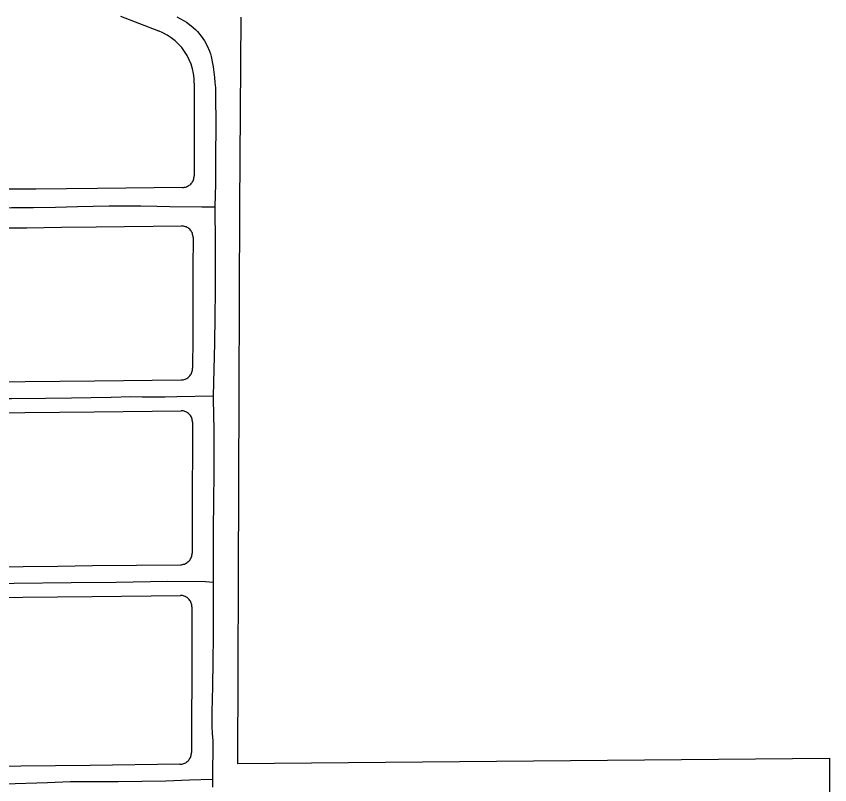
# Model space of a CAD drawing. Extents: x -25029 to 2274964, y -81170 to 687028.
# Drawn here: x 5615 to 6672, y -62772 to -61774 of the extents above; entities that cross this region are included whole.
import ezdxf

# ---------------------------------------------------------------- set-up
doc = ezdxf.new("R2010")
doc.units = 0
for name, color, linetype in [('81911BEA - RW_X_Fee_RW', 7, 'Continuous'), ('AP_X_Lights', 7, 'Continuous'), ('GE_X_CL_2000', 7, 'Continuous')]:
    doc.layers.add(name, color=color, linetype=linetype)

msp = doc.modelspace()

# ---------------------------------------------------------------- linework, layer by layer
at = {"layer": '81911BEA - RW_X_Fee_RW'}
for p, q in [((5750.7, -61773.7), (5800.3, -61792.6)), ((5907.1, -61775), (5905.3, -62020.2)), ((5905.3, -62020.2), (5903, -62743.9)), ((5903, -62743.9), (6672, -62737.3)), ((6672, -62737.3), (6672.2, -62767.3)), ((6672.2, -62767.3), (6672.3, -62797.3))]:
    msp.add_line(p, q, dxfattribs=at)
for points in [[(5846.8, -61860.5), (5846.6, -61854.3), (5845.8, -61848.1), (5844.5, -61841.9), (5842.6, -61836), (5840.3, -61830.2), (5837.5, -61824.6), (5834.2, -61819.3), (5830.4, -61814.3), (5828.7, -61812.4), (5826.2, -61809.7), (5821.7, -61805.4), (5816.8, -61801.5), (5811.5, -61798.1), (5806, -61795.1), (5800.3, -61792.6)], [(5846.8, -61860.5), (5846.7, -61905.8), (5846.6, -61950.8), (5846.5, -61981)], [(5831.6, -61996), (5832.9, -61995.9), (5834.2, -61995.7), (5835.5, -61995.4), (5836.7, -61995), (5837.9, -61994.5), (5839.1, -61993.9), (5840.1, -61993.2), (5841.2, -61992.4), (5842.1, -61991.5), (5843, -61990.6), (5843.8, -61989.6), (5844.5, -61988.5), (5845.1, -61987.3), (5845.6, -61986.1), (5846, -61984.9), (5846.2, -61983.6), (5846.4, -61982.3), (5846.5, -61981)], [(5831.6, -61996), (5720.8, -61997.2), (5680.8, -61997.6), (5640.8, -61998), (5600.8, -61998.4), (5560.8, -61998.9), (5520.8, -61999.3), (5480.8, -61999.7), (5440.8, -62000.1), (5400.8, -62000.6), (5360.8, -62001), (5320.8, -62001.4)], [(5008.9, -62054.8), (5139.2, -62053.4), (5179.2, -62053), (5219.2, -62052.5), (5259.2, -62052.1), (5299.2, -62051.7), (5339.2, -62051.2), (5379.2, -62050.8), (5419.2, -62050.4), (5459.2, -62050), (5499.2, -62049.5), (5539.2, -62049.1), (5584.2, -62048.6), (5629.2, -62048.2), (5674.2, -62047.7), (5719.2, -62047.2), (5830.2, -62046)], [(5845.1, -62060.8), (5845.1, -62059.5), (5844.9, -62058.3), (5844.6, -62057), (5844.3, -62055.7), (5843.8, -62054.5), (5843.2, -62053.4), (5842.5, -62052.3), (5841.7, -62051.3), (5840.8, -62050.3), (5839.8, -62049.4), (5838.8, -62048.6), (5837.7, -62047.9), (5836.5, -62047.3), (5835.3, -62046.9), (5834.1, -62046.5), (5832.8, -62046.2), (5831.5, -62046.1), (5830.2, -62046)], [(5845.1, -62060.8), (5845, -62100.8), (5844.9, -62145.8), (5844.7, -62190.8), (5844.6, -62230.8)], [(5829.6, -62246), (5830.9, -62245.9), (5832.2, -62245.7), (5833.5, -62245.4), (5834.7, -62245), (5835.9, -62244.5), (5837.1, -62243.9), (5838.2, -62243.2), (5839.2, -62242.4), (5840.2, -62241.5), (5841.1, -62240.5), (5841.9, -62239.4), (5842.6, -62238.3), (5843.2, -62237.2), (5843.7, -62236), (5844.1, -62234.7), (5844.4, -62233.4), (5844.6, -62232.1), (5844.6, -62230.8)], [(5007.4, -62254.7), (5137.1, -62253.4), (5177, -62252.9), (5217, -62252.5), (5257, -62252.1), (5297, -62251.6), (5337, -62251.2), (5377, -62250.8), (5417, -62250.4), (5457, -62249.9), (5497, -62249.5), (5537, -62249.1), (5582, -62248.6), (5627, -62248.1), (5672, -62247.6), (5717, -62247.2), (5829.6, -62246)], [(5006.3, -62294.7), (5136.6, -62293.4), (5176.6, -62292.9), (5216.6, -62292.5), (5256.6, -62292.1), (5296.6, -62291.7), (5336.6, -62291.2), (5376.6, -62290.8), (5416.6, -62290.4), (5456.6, -62289.9), (5496.6, -62289.5), (5536.6, -62289.1), (5581.6, -62288.6), (5626.6, -62288.1), (5671.6, -62287.7), (5716.6, -62287.2), (5829.5, -62286)], [(5844.4, -62300.8), (5844.4, -62299.5), (5844.2, -62298.2), (5843.9, -62296.9), (5843.6, -62295.7), (5843.1, -62294.5), (5842.5, -62293.3), (5841.8, -62292.2), (5841, -62291.2), (5840.1, -62290.3), (5839.1, -62289.4), (5838.1, -62288.6), (5837, -62287.9), (5835.8, -62287.3), (5834.6, -62286.8), (5833.4, -62286.4), (5832.1, -62286.2), (5830.8, -62286), (5829.5, -62286)], [(5844.4, -62300.8), (5844.3, -62340.8), (5844.2, -62385.8), (5844, -62430.8), (5843.9, -62470.8)], [(5828.9, -62485.9), (5830.2, -62485.9), (5831.5, -62485.7), (5832.8, -62485.4), (5834, -62485), (5835.2, -62484.5), (5836.4, -62483.8), (5837.5, -62483.1), (5838.5, -62482.3), (5839.5, -62481.4), (5840.4, -62480.5), (5841.2, -62479.4), (5841.9, -62478.3), (5842.5, -62477.1), (5843, -62475.9), (5843.4, -62474.7), (5843.7, -62473.4), (5843.9, -62472.1), (5843.9, -62470.8)], [(5004.8, -62494.7), (5134.4, -62493.3), (5174.4, -62492.9), (5214.4, -62492.5), (5254.4, -62492.1), (5294.4, -62491.6), (5334.4, -62491.2), (5374.4, -62490.8), (5414.4, -62490.3), (5454.4, -62489.9), (5494.4, -62489.5), (5534.4, -62489.1), (5579.4, -62488.6), (5624.4, -62488.1), (5669.4, -62487.6), (5714.4, -62487.1), (5828.9, -62485.9)], [(5003.7, -62534.7), (5134, -62533.4), (5174, -62532.9), (5214, -62532.5), (5254, -62532.1), (5294, -62531.6), (5334, -62531.2), (5374, -62530.8), (5414, -62530.4), (5454, -62529.9), (5494, -62529.5), (5534, -62529.1), (5579, -62528.6), (5624, -62528.1), (5669, -62527.6), (5714, -62527.2), (5828.7, -62525.9)], [(5843.7, -62540.8), (5843.6, -62539.5), (5843.4, -62538.2), (5843.2, -62536.9), (5842.8, -62535.7), (5842.3, -62534.5), (5841.7, -62533.3), (5841, -62532.2), (5840.2, -62531.2), (5839.3, -62530.2), (5838.3, -62529.4), (5837.3, -62528.6), (5836.2, -62527.9), (5835, -62527.3), (5833.8, -62526.8), (5832.6, -62526.4), (5831.3, -62526.1), (5830, -62526), (5828.7, -62525.9)], [(5843.7, -62540.8), (5843.5, -62585.8), (5843.4, -62635.8), (5843.2, -62685.8), (5843.1, -62730)], [(5828, -62745.1), (5829.4, -62745.1), (5830.7, -62744.9), (5831.9, -62744.6), (5833.2, -62744.2), (5834.4, -62743.7), (5835.6, -62743.1), (5836.7, -62742.3), (5837.7, -62741.5), (5838.7, -62740.6), (5839.6, -62739.7), (5840.3, -62738.6), (5841.1, -62737.5), (5841.7, -62736.3), (5842.2, -62735.1), (5842.6, -62733.9), (5842.8, -62732.6), (5843, -62731.3), (5843.1, -62730)], [(5828, -62745.1), (5711.6, -62746.5), (5666.6, -62747), (5621.6, -62747.5), (5576.6, -62748), (5531.6, -62748.5), (5491.6, -62749), (5451.6, -62749.5), (5411.6, -62749.9), (5371.6, -62750.4), (5331.6, -62750.8), (5291.6, -62751.3), (5251.6, -62751.8), (5250.1, -62751.8), (5211.6, -62752.2), (5171.6, -62752.7), (5131.6, -62753.1), (5002, -62754.6)]]:
    msp.add_lwpolyline(points, dxfattribs=at)
at = {"layer": 'AP_X_Lights'}
msp.add_line((5870.5, -62764.5), (5870.4, -62774.7), dxfattribs=at)
at = {"layer": 'GE_X_CL_2000'}
for points in [[(5824.2, -61774.3), (5833.7, -61779.5), (5836.8, -61781.5), (5842.9, -61785.9), (5848.4, -61790.9), (5851, -61793.6), (5855.8, -61799.4), (5859.9, -61805.6), (5863.5, -61812.2), (5866.4, -61819.1), (5867.6, -61822.6), (5868.6, -61826.1), (5871.1, -61839.4), (5873, -61853), (5873.6, -61859.8), (5874.1, -61866.7), (5874.3, -61873.6), (5874.6, -61917.4), (5874.5, -61954.2), (5874.2, -61991.1), (5873.6, -62021.3)], [(5214.3, -62025.7), (5223.9, -62025.4), (5277.2, -62027.4), (5319.3, -62026.7), (5372.4, -62026.4), (5406.3, -62025.7), (5492.3, -62024), (5552.2, -62022.8), (5577.4, -62022.6), (5580.8, -62022.5), (5609.4, -62022.2), (5638, -62021.8), (5666.6, -62021.4), (5695.1, -62020.9), (5715.5, -62020.3), (5736.1, -62019.9), (5756.7, -62019.7), (5777.3, -62019.8), (5797.9, -62020.2), (5815, -62020.7), (5856.5, -62021.3), (5873.6, -62021.3)], [(5873.6, -62021.3), (5873.5, -62028.1), (5873.9, -62062.2), (5874, -62096.1), (5873.9, -62130.1), (5873.6, -62164), (5873, -62198), (5871.2, -62266.5)], [(4972.8, -62274.7), (5017.9, -62274.3), (5077.2, -62273.9), (5199.1, -62272.7), (5258.6, -62272), (5322.8, -62271.5), (5395.6, -62271.1), (5455.3, -62269.6), (5514.1, -62268.8), (5538.2, -62269.2), (5557.1, -62270.1), (5575.2, -62270.1), (5583.1, -62270.1), (5609.1, -62270), (5653.6, -62269.6), (5687, -62269.2), (5712.9, -62268.8), (5738.9, -62268.2), (5764.5, -62267.6), (5779.1, -62267.9), (5794.1, -62268), (5809.1, -62267.9), (5824.1, -62267.5), (5871.2, -62266.5)], [(5871.2, -62266.5), (5871.3, -62271.5), (5872.3, -62310.7), (5872.3, -62366.9), (5871.6, -62403.4), (5871.2, -62440.1), (5871.2, -62476.8), (5871.4, -62508.5)], [(4970.5, -62513.6), (5010.4, -62513.6), (5074, -62513.2), (5125, -62512.5), (5241.5, -62510.6), (5299.3, -62510), (5348.6, -62510.5), (5458, -62510), (5499.5, -62510), (5539.3, -62510.5), (5573.2, -62510.1), (5612.9, -62509.7), (5686.6, -62509), (5745.2, -62508.6), (5767.5, -62508), (5789.8, -62507.6), (5812, -62507.4), (5861.5, -62507.8), (5866.5, -62508), (5871.4, -62508.5)], [(5871.4, -62508.5), (5871.3, -62546), (5871.1, -62578.7), (5870.7, -62611.4), (5870.2, -62644.1), (5869.5, -62676.9), (5869.5, -62686.4), (5869.7, -62695.8), (5870.1, -62705.3), (5870.8, -62714.7), (5870.5, -62764.5)], [(5600, -62770.3), (5656.2, -62768.6), (5685.7, -62767.4), (5716.7, -62767.5), (5747.7, -62767.4), (5778.7, -62767), (5809.7, -62766.4), (5840.7, -62765.5), (5870.5, -62764.5)]]:
    msp.add_lwpolyline(points, dxfattribs=at)

doc.saveas('drawing.dxf')
